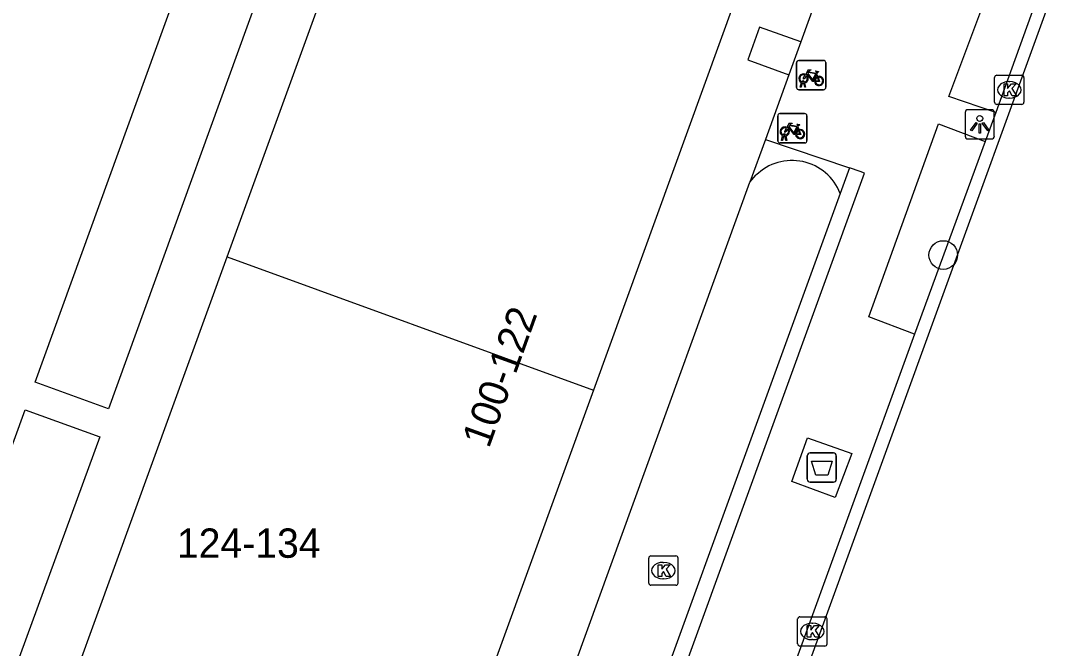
# Model space of a CAD drawing. Extents: x 155888 to 156864, y 383882 to 384671.
# Drawn here: x 156670.41 to 156706.12, y 383963.18 to 383984.59 of the extents above; entities that cross this region are included whole.
import ezdxf

# ---------------------------------------------------------------- set-up
doc = ezdxf.new("R2010")
doc.units = 0
for name, color, linetype in [('IMGEO_Afval_apart_plaats', 7, 'Continuous'), ('IMGEO_Boom', 7, 'Continuous'), ('IMGEO_Fietsenrek', 7, 'Continuous'), ('IMGEO_Greppel_droge_sloot', 7, 'Continuous'), ('IMGEO_Haag', 7, 'Continuous'), ('IMGEO_Kolk', 7, 'Continuous'), ('IMGEO_Lichtpunt', 7, 'Continuous'), ('IMGEO_Pand', 7, 'Continuous'), ('IMGEO_Pand_nummerreeks', 7, 'Continuous'), ('IMGEO_Rijbaan_lokaal_open', 7, 'Continuous'), ('IMGEO_Voetpad_gesloten', 7, 'Continuous'), ('IMGEO_Voetpad_open', 7, 'Continuous')]:
    doc.layers.add(name, color=color, linetype=linetype)

msp = doc.modelspace()

# ---------------------------------------------------------------- linework, layer by layer
at = {"layer": 'IMGEO_Afval_apart_plaats'}
for p, q in [((156697.35, 383969.845), (156698.14, 383969.845)), ((156698.14, 383969.845), (156697.35, 383969.845)), ((156697.25, 383968.945), (156697.25, 383969.745)), ((156697.25, 383969.745), (156697.25, 383968.945)), ((156698.24, 383969.745), (156698.24, 383968.945)), ((156698.24, 383968.945), (156698.24, 383969.745)), ((156698.14, 383968.845), (156697.35, 383968.845)), ((156697.35, 383968.845), (156698.14, 383968.845))]:
    msp.add_line(p, q, dxfattribs=at)
msp.add_lwpolyline([(156697.393, 383969.559), (156698.097, 383969.559), (156697.948, 383969.089), (156697.542, 383969.089), (156697.393, 383969.559)], dxfattribs=at)
for centre, start, end in [((156697.35, 383969.745), 90, 180), ((156697.35, 383969.745), 90, 180), ((156698.14, 383969.745), 0, 90), ((156698.14, 383969.745), 360, 90), ((156697.35, 383968.945), 180, 270), ((156697.35, 383968.945), 180, 270), ((156698.14, 383968.945), 270, 0), ((156698.14, 383968.945), 270, 0)]:
    msp.add_arc(centre, 0.1, start, end, dxfattribs=at)
at = {"layer": 'IMGEO_Boom'}
msp.add_circle((156701.89, 383976.6), 0.489, dxfattribs=at)
at = {"layer": 'IMGEO_Fietsenrek'}
for p, q in [((156696.882, 383982.316), (156696.882, 383983.157)), ((156696.882, 383983.157), (156696.882, 383982.316)), ((156696.957, 383983.241), (156697.798, 383983.241)), ((156697.798, 383983.241), (156696.957, 383983.241)), ((156697.882, 383983.166), (156697.882, 383982.325)), ((156697.882, 383982.325), (156697.882, 383983.166)), ((156697.569, 383982.79), (156697.605, 383982.695)), ((156697.009, 383982.325), (156697.048, 383982.485)), ((156697.043, 383982.325), (156697.009, 383982.325)), ((156697.078, 383982.473), (156697.043, 383982.325)), ((156697.12, 383982.497), (156697.119, 383982.501)), ((156697.161, 383982.325), (156697.127, 383982.467)), ((156697.151, 383982.508), (156697.152, 383982.501)), ((156697.159, 383982.471), (156697.194, 383982.325)), ((156697.194, 383982.325), (156697.161, 383982.325)), ((156697.807, 383982.241), (156696.966, 383982.241)), ((156696.966, 383982.241), (156697.807, 383982.241)), ((156696.239, 383980.502), (156696.239, 383981.343)), ((156696.239, 383981.343), (156696.239, 383980.502)), ((156696.314, 383981.427), (156697.155, 383981.427)), ((156697.155, 383981.427), (156696.314, 383981.427)), ((156697.239, 383981.352), (156697.239, 383980.511)), ((156697.239, 383980.511), (156697.239, 383981.352)), ((156696.926, 383980.976), (156696.962, 383980.881)), ((156696.366, 383980.511), (156696.405, 383980.671)), ((156696.4, 383980.511), (156696.366, 383980.511)), ((156696.435, 383980.659), (156696.4, 383980.511)), ((156696.477, 383980.683), (156696.476, 383980.687)), ((156696.518, 383980.511), (156696.484, 383980.653)), ((156696.508, 383980.694), (156696.509, 383980.687)), ((156696.516, 383980.657), (156696.551, 383980.511)), ((156696.551, 383980.511), (156696.518, 383980.511)), ((156697.164, 383980.427), (156696.323, 383980.427)), ((156696.323, 383980.427), (156697.164, 383980.427))]:
    msp.add_line(p, q, dxfattribs=at)
for points in [[(156697.216, 383982.715), (156697.164, 383982.625), (156697.124, 383982.6), (156697.125, 383982.647), (156697.18, 383982.741)], [(156697.195, 383982.767), (156697.29, 383982.931), (156697.376, 383982.917), (156697.378, 383982.908), (156697.322, 383982.897), (156697.295, 383982.852), (156697.551, 383982.811)], [(156697.491, 383982.523), (156697.441, 383982.523), (156697.25, 383982.774), (156697.231, 383982.742)], [(156697.538, 383982.786), (156697.281, 383982.827), (156697.264, 383982.798), (156697.431, 383982.578), (156697.538, 383982.786)], [(156697.586, 383982.688), (156697.556, 383982.765), (156697.447, 383982.547), (156697.49, 383982.547)], [(156697.52, 383982.547), (156697.64, 383982.546), (156697.596, 383982.66)], [(156697.616, 383982.667), (156697.671, 383982.522), (156697.521, 383982.522)], [(156697.551, 383982.811), (156697.576, 383982.86), (156697.57, 383982.864), (156697.547, 383982.868), (156697.535, 383982.875), (156697.534, 383982.878), (156697.536, 383982.883), (156697.631, 383982.868), (156697.633, 383982.858), (156697.623, 383982.845), (156697.611, 383982.839), (156697.597, 383982.845), (156697.569, 383982.79)], [(156696.573, 383980.901), (156696.521, 383980.811), (156696.481, 383980.786), (156696.482, 383980.833), (156696.537, 383980.927)], [(156696.552, 383980.953), (156696.647, 383981.117), (156696.733, 383981.103), (156696.735, 383981.094), (156696.679, 383981.083), (156696.652, 383981.038), (156696.908, 383980.997)], [(156696.848, 383980.709), (156696.798, 383980.709), (156696.607, 383980.96), (156696.588, 383980.928)], [(156696.895, 383980.972), (156696.638, 383981.013), (156696.621, 383980.984), (156696.788, 383980.764), (156696.895, 383980.972)], [(156696.943, 383980.874), (156696.913, 383980.951), (156696.804, 383980.733), (156696.847, 383980.733)], [(156696.908, 383980.997), (156696.933, 383981.046), (156696.927, 383981.05), (156696.904, 383981.054), (156696.892, 383981.061), (156696.891, 383981.064), (156696.893, 383981.069), (156696.988, 383981.054), (156696.99, 383981.044), (156696.98, 383981.031), (156696.968, 383981.025), (156696.954, 383981.031), (156696.926, 383980.976)], [(156696.877, 383980.733), (156696.997, 383980.732), (156696.953, 383980.846)], [(156696.973, 383980.853), (156697.028, 383980.708), (156696.878, 383980.708)]]:
    msp.add_lwpolyline(points, dxfattribs=at)
for centre, radius, start, end in [((156696.96, 383983.163), 0.0779, 92.4484, 184.2845), ((156696.96, 383983.163), 0.0779, 92.4484, 184.2845), ((156697.804, 383983.163), 0.0779, 2.4484, 94.2845), ((156697.804, 383983.163), 0.0779, 2.4484, 94.2845), ((156697.122, 383982.626), 0.159, 62.6766, 242.1369), ((156697.122, 383982.626), 0.129, 63.3192, 238.903), ((156697.122, 383982.626), 0.129, 283.6043, 43.4302), ((156697.122, 383982.626), 0.159, 283.5766, 46.6042), ((156697.649, 383982.542), 0.159, 113.3408, 178.3217), ((156697.649, 383982.542), 0.159, 187.0065, 105.7708), ((156697.649, 383982.542), 0.129, 113.923, 177.9556), ((156697.649, 383982.542), 0.129, 188.6715, 104.5883), ((156696.96, 383982.319), 0.0779, 182.4484, 274.2845), ((156696.96, 383982.319), 0.0779, 182.4484, 274.2845), ((156697.102, 383982.497), 0.0499, 12.8025, 158.6934), ((156697.122, 383982.626), 0.159, 253.9967, 271.7867), ((156697.102, 383982.497), 0.0174, 12.8025, 163.4502), ((156697.122, 383982.626), 0.129, 253.415, 269.0204), ((156697.804, 383982.319), 0.0779, 272.4484, 4.2845), ((156697.804, 383982.319), 0.0779, 272.4484, 4.2845), ((156696.317, 383981.349), 0.0779, 92.4484, 184.2845), ((156696.317, 383981.349), 0.0779, 92.4484, 184.2845), ((156697.161, 383981.349), 0.0779, 2.4484, 94.2845), ((156697.161, 383981.349), 0.0779, 2.4484, 94.2845), ((156696.479, 383980.812), 0.159, 62.6766, 242.1369), ((156696.479, 383980.812), 0.129, 63.3192, 238.903), ((156696.479, 383980.812), 0.129, 283.6043, 43.4302), ((156696.479, 383980.812), 0.159, 283.5766, 46.6042), ((156697.006, 383980.728), 0.159, 113.3408, 178.3217), ((156697.006, 383980.728), 0.159, 187.0065, 105.7708), ((156696.317, 383980.505), 0.0779, 182.4484, 274.2845), ((156696.317, 383980.505), 0.0779, 182.4484, 274.2845), ((156696.459, 383980.683), 0.0499, 12.8025, 158.6934), ((156696.479, 383980.812), 0.159, 253.9967, 271.7867), ((156696.459, 383980.683), 0.0174, 12.8025, 163.4502), ((156696.479, 383980.812), 0.129, 253.415, 269.0204), ((156697.006, 383980.728), 0.129, 113.923, 177.9556), ((156697.006, 383980.728), 0.129, 188.6715, 104.5883), ((156697.161, 383980.505), 0.0779, 272.4484, 4.2845), ((156697.161, 383980.505), 0.0779, 272.4484, 4.2845)]:
    msp.add_arc(centre, radius, start, end, dxfattribs=at)
at = {"layer": 'IMGEO_Greppel_droge_sloot'}
for points in [[(156695.292, 383979.081), (156695.498, 383979.323)], [(156698.372, 383978.704), (156689.03, 383953.003)]]:
    msp.add_lwpolyline(points, dxfattribs=at)
msp.add_arc((156696.731, 383978.065), 1.761, 21.2692, 134.4215, dxfattribs=at)
at = {"layer": 'IMGEO_Haag'}
msp.add_lwpolyline([(156698.687, 383979.572), (156698.372, 383978.704)], dxfattribs=at)
at = {"layer": 'IMGEO_Kolk'}
for p, q in [((156703.645, 383981.812), (156703.645, 383982.664)), ((156703.72, 383982.738), (156704.572, 383982.738)), ((156704.646, 383982.664), (156704.646, 383981.812)), ((156704.133, 383982.518), (156704.158, 383982.518)), ((156704.156, 383981.958), (156704.131, 383981.958)), ((156704.572, 383981.738), (156703.72, 383981.738)), ((156691.835, 383965.402), (156691.835, 383966.254)), ((156691.91, 383966.328), (156692.762, 383966.328)), ((156692.836, 383966.254), (156692.836, 383965.402)), ((156692.323, 383966.108), (156692.348, 383966.108)), ((156692.346, 383965.548), (156692.321, 383965.548)), ((156692.762, 383965.328), (156691.91, 383965.328)), ((156696.921, 383963.324), (156696.921, 383964.176)), ((156696.996, 383964.25), (156697.848, 383964.25)), ((156697.922, 383964.176), (156697.922, 383963.324)), ((156697.409, 383964.03), (156697.434, 383964.03)), ((156697.432, 383963.47), (156697.407, 383963.47)), ((156697.848, 383963.25), (156696.996, 383963.25))]:
    msp.add_line(p, q, dxfattribs=at)
for points in [[(156703.645, 383981.812), (156703.645, 383982.664)], [(156703.72, 383982.738), (156704.572, 383982.738)], [(156704.646, 383982.664), (156704.646, 383981.812)], [(156703.966, 383982.438), (156704.089, 383982.438), (156704.089, 383982.287), (156704.219, 383982.438), (156704.383, 383982.438), (156704.237, 383982.287), (156704.39, 383982.038), (156704.238, 383982.038), (156704.153, 383982.202), (156704.089, 383982.135), (156704.089, 383982.038), (156703.966, 383982.038), (156703.966, 383982.438)], [(156704.572, 383981.738), (156703.72, 383981.738)], [(156691.835, 383965.402), (156691.835, 383966.254)], [(156691.91, 383966.328), (156692.762, 383966.328)], [(156692.836, 383966.254), (156692.836, 383965.402)], [(156692.156, 383966.028), (156692.279, 383966.028), (156692.279, 383965.877), (156692.409, 383966.028), (156692.573, 383966.028), (156692.427, 383965.877), (156692.58, 383965.628), (156692.428, 383965.628), (156692.343, 383965.792), (156692.279, 383965.725), (156692.279, 383965.628), (156692.156, 383965.628), (156692.156, 383966.028)], [(156692.762, 383965.328), (156691.91, 383965.328)], [(156696.921, 383963.324), (156696.921, 383964.176)], [(156696.996, 383964.25), (156697.848, 383964.25)], [(156697.922, 383964.176), (156697.922, 383963.324)], [(156697.242, 383963.95), (156697.365, 383963.95), (156697.365, 383963.799), (156697.495, 383963.95), (156697.659, 383963.95), (156697.513, 383963.799), (156697.666, 383963.55), (156697.514, 383963.55), (156697.429, 383963.714), (156697.365, 383963.647), (156697.365, 383963.55), (156697.242, 383963.55), (156697.242, 383963.95)], [(156697.848, 383963.25), (156696.996, 383963.25)]]:
    msp.add_lwpolyline(points, dxfattribs=at)
for centre, start, end in [((156703.722, 383982.662), 91.552, 178.448), ((156703.722, 383982.662), 91.552, 178.448), ((156704.57, 383982.662), 1.552, 88.448), ((156704.57, 383982.662), 1.552, 88.448), ((156703.722, 383981.814), 181.552, 268.448), ((156703.722, 383981.814), 181.552, 268.448), ((156704.57, 383981.814), 271.552, 358.448), ((156704.57, 383981.814), 271.552, 358.448), ((156691.912, 383966.252), 91.552, 178.448), ((156691.912, 383966.252), 91.552, 178.448), ((156692.76, 383966.252), 1.552, 88.448), ((156692.76, 383966.252), 1.552, 88.448), ((156691.912, 383965.404), 181.552, 268.448), ((156691.912, 383965.404), 181.552, 268.448), ((156692.76, 383965.404), 271.552, 358.448), ((156692.76, 383965.404), 271.552, 358.448), ((156696.998, 383964.174), 91.552, 178.448), ((156696.998, 383964.174), 91.552, 178.448), ((156697.846, 383964.174), 1.552, 88.448), ((156697.846, 383964.174), 1.552, 88.448), ((156696.998, 383963.326), 181.552, 268.448), ((156696.998, 383963.326), 181.552, 268.448), ((156697.846, 383963.326), 271.552, 358.448), ((156697.846, 383963.326), 271.552, 358.448)]:
    msp.add_arc(centre, 0.0765, start, end, dxfattribs=at)
for centre, major_axis, ratio, start_param, end_param in [((156704.132, 383982.238), (-0.387, 0.002), 0.722429, 4.712389, 7.853982), ((156704.157, 383982.238), (-0.39, 0.002), 0.717154, 1.570796, 4.712389), ((156692.322, 383965.828), (-0.387, 0.002), 0.722429, 4.712389, 7.853982), ((156692.347, 383965.828), (-0.39, 0.002), 0.717154, 1.570796, 4.712389), ((156697.408, 383963.75), (-0.387, 0.002), 0.722429, 4.712389, 7.853982), ((156697.433, 383963.75), (-0.39, 0.002), 0.717154, 1.570796, 4.712389)]:
    msp.add_ellipse(centre, major_axis=major_axis, ratio=ratio, start_param=start_param, end_param=end_param, dxfattribs=at)
at = {"layer": 'IMGEO_Lichtpunt'}
for p, q in [((156702.638, 383981.463), (156702.638, 383980.656)), ((156702.638, 383981.463), (156702.638, 383980.656)), ((156703.54, 383981.558), (156702.732, 383981.558)), ((156703.54, 383981.558), (156702.732, 383981.558)), ((156703.634, 383980.656), (156703.634, 383981.463)), ((156703.634, 383980.656), (156703.634, 383981.463)), ((156702.732, 383980.562), (156703.54, 383980.562)), ((156702.732, 383980.562), (156703.54, 383980.562))]:
    msp.add_line(p, q, dxfattribs=at)
for points in [[(156703.012, 383981.127), (156703.051, 383981.099), (156702.863, 383980.837), (156702.825, 383980.864), (156703.012, 383981.127)], [(156703.114, 383981.079), (156703.161, 383981.079), (156703.161, 383980.757), (156703.114, 383980.757), (156703.114, 383981.079)], [(156703.224, 383981.099), (156703.262, 383981.126), (156703.449, 383980.864), (156703.41, 383980.836), (156703.224, 383981.099)]]:
    msp.add_lwpolyline(points, dxfattribs=at)
msp.add_circle((156703.137, 383981.261), 0.0994, dxfattribs=at)
for centre, start, end in [((156702.732, 383981.463), 90, 180), ((156702.732, 383981.463), 90, 180), ((156703.54, 383981.463), 0, 90), ((156703.54, 383981.463), 0, 90), ((156702.732, 383980.656), 180, 270), ((156702.732, 383980.656), 180, 270), ((156703.54, 383980.656), 270, 0), ((156703.54, 383980.656), 270, 360)]:
    msp.add_arc(centre, 0.0946, start, end, dxfattribs=at)
at = {"layer": 'IMGEO_Pand'}
for points in [[(156677.45, 383976.534), (156683.925, 383994.35)], [(156696.42, 383989.808), (156689.95, 383971.991)], [(156676.893, 383988.811), (156679.395, 383987.904), (156673.394, 383971.35), (156670.892, 383972.257), (156676.893, 383988.811)], [(156671.051, 383958.927), (156677.45, 383976.534)], [(156677.45, 383976.534), (156689.95, 383971.991)], [(156689.95, 383971.991), (156683.556, 383954.382)], [(156670.549, 383971.32), (156673.103, 383970.392), (156667.457, 383954.992), (156664.95, 383955.91), (156670.549, 383971.32)]]:
    msp.add_lwpolyline(points, dxfattribs=at)
at = {"layer": 'IMGEO_Rijbaan_lokaal_open'}
for points in [[(156725.263, 384039.726), (156724.824, 384038.423), (156710.873, 384000), (156710.148, 383998.003), (156697.031, 383961.901), (156676.593, 383905.923)], [(156705.569, 383986.715), (156703.687, 383981.463)], [(156703.687, 383981.463), (156703.318, 383980.473)], [(156703.318, 383980.473), (156700.912, 383973.902)], [(156700.912, 383973.902), (156696.603, 383962.067)]]:
    msp.add_lwpolyline(points, dxfattribs=at)
at = {"layer": 'IMGEO_Voetpad_gesloten'}
msp.add_lwpolyline([(156696.727, 383968.872), (156697.258, 383970.363), (156698.774, 383969.819), (156698.204, 383968.319), (156696.727, 383968.872)], dxfattribs=at)
at = {"layer": 'IMGEO_Voetpad_open'}
for points in [[(156703.687, 383981.463), (156702.083, 383982.006), (156704.058, 383987.305), (156705.569, 383986.715)], [(156697.796, 383986.008), (156697.553, 383985.338), (156697.031, 383983.874)], [(156697.031, 383983.874), (156695.62, 383984.373), (156695.219, 383983.268), (156696.625, 383982.753)], [(156697.031, 383983.874), (156696.625, 383982.753)], [(156696.625, 383982.753), (156695.822, 383980.541)], [(156700.912, 383973.902), (156699.348, 383974.487), (156701.73, 383981.078), (156703.318, 383980.473)], [(156695.822, 383980.541), (156695.292, 383979.081)], [(156695.822, 383980.541), (156698.687, 383979.572)], [(156688.229, 383950.799), (156688.604, 383950.665), (156688.634, 383950.654), (156688.747, 383950.614), (156699.208, 383979.395), (156699.052, 383979.448), (156698.687, 383979.572)], [(156686.572, 383955.053), (156695.292, 383979.081)]]:
    msp.add_lwpolyline(points, dxfattribs=at)

# ---------------------------------------------------------------- texts
at = {"layer": 'IMGEO_Pand_nummerreeks'}
msp.add_text('100-122', height=1, rotation=70.1692, dxfattribs=at).set_placement((156686.381, 383969.972))
msp.add_text('124-134', height=1, dxfattribs=at).set_placement((156675.729, 383966.265))

doc.saveas('drawing.dxf')
